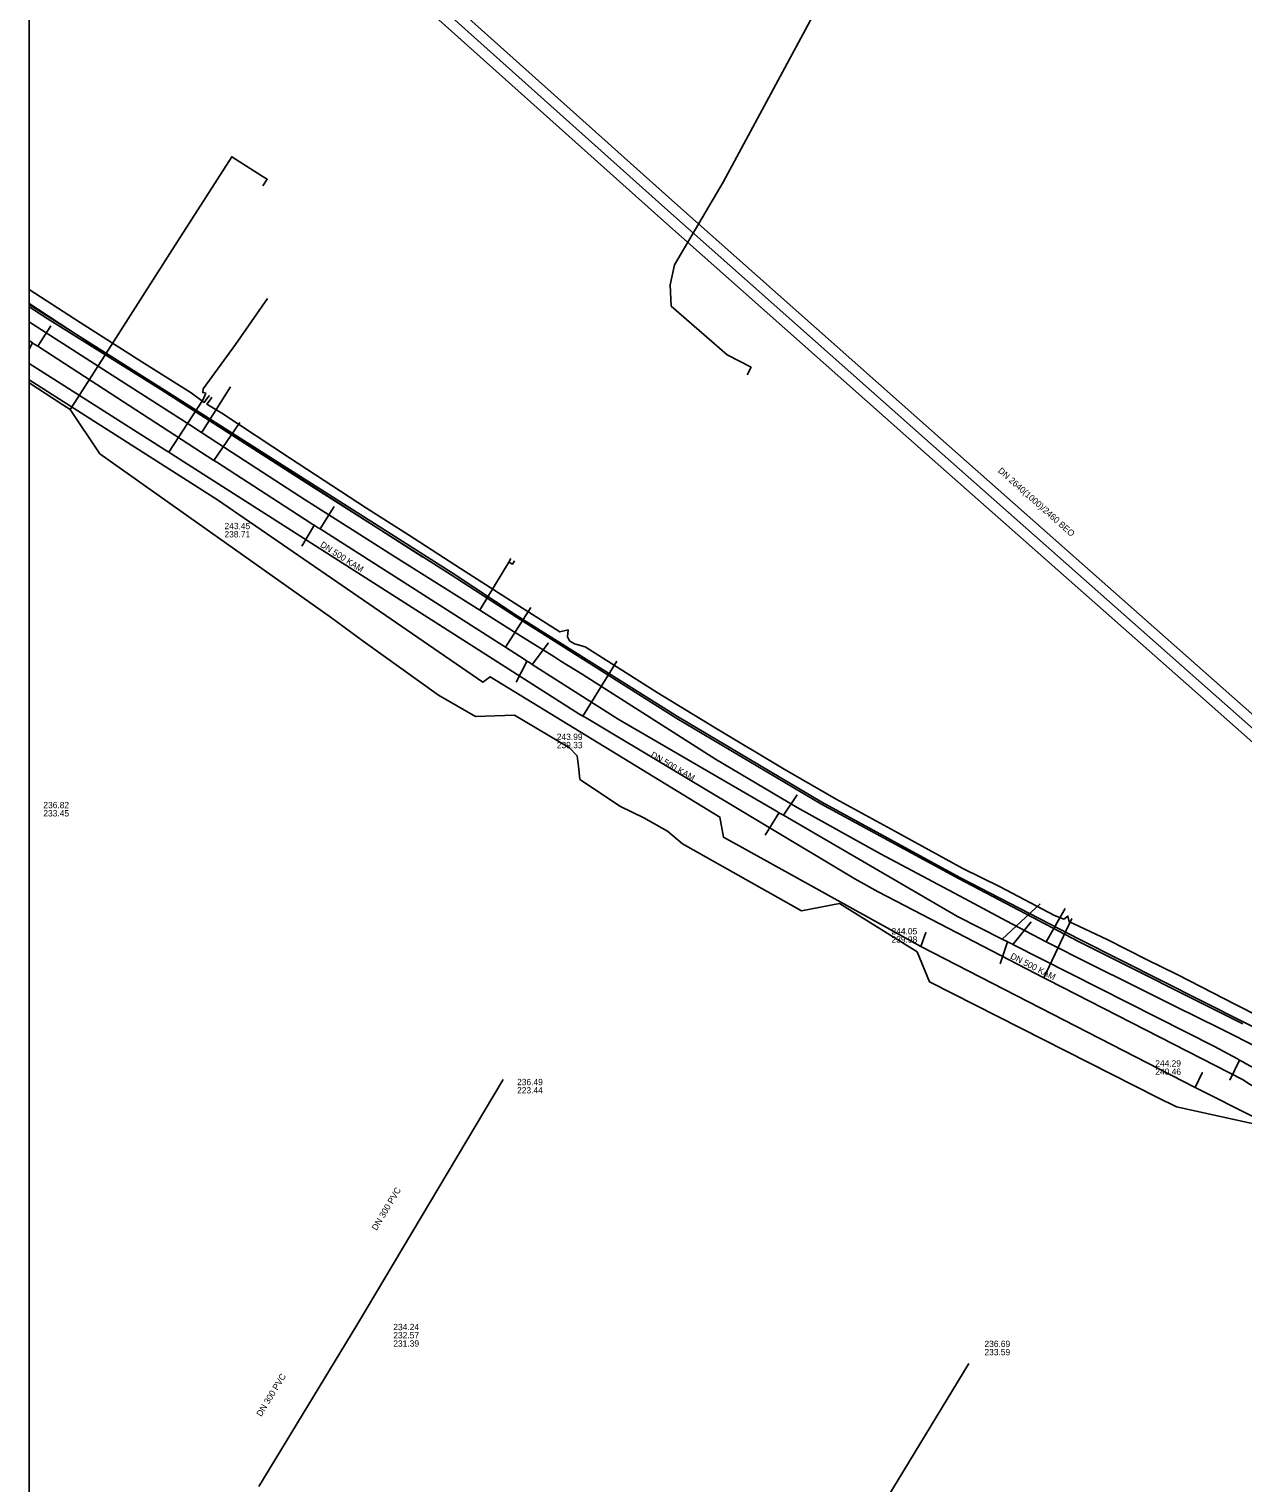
# Model space of a CAD drawing. Extents: x -600309 to -598967, y -1161267 to -1160292.
# Drawn here: x -600308.5 to -600154.3, y -1160840.8 to -1160655.9 of the extents above; entities that cross this region are included whole.
import ezdxf

# ---------------------------------------------------------------- set-up
doc = ezdxf.new("R2010")
doc.units = 0
for name, color, linetype in [('Vrstva 1', 7, 'Continuous'), ('Vrstva 12', 7, 'Continuous'), ('Vrstva 13', 7, 'Continuous'), ('Vrstva 19', 7, 'Continuous'), ('Vrstva 42', 7, 'Continuous'), ('Vrstva 44', 7, 'Continuous'), ('Vrstva 5', 7, 'Continuous'), ('Vrstva 55', 7, 'Continuous'), ('Vrstva 6', 7, 'Continuous'), ('Vrstva 63', 7, 'Continuous'), ('Vrstva 8', 7, 'Continuous'), ('Vrstva 9', 7, 'Continuous')]:
    doc.layers.add(name, color=color, linetype=linetype)

msp = doc.modelspace()

# ---------------------------------------------------------------- linework, layer by layer
at = {"layer": 'Vrstva 1'}
msp.add_line((-600308.54, -1160696.62), (-600308.1, -1160695.73), dxfattribs=at)
for points in [[(-600305.77, -1160693.61), (-600307.43, -1160696.19)], [(-600269.76, -1160716.6), (-600271.54, -1160719.42)], [(-600273.86, -1160721.65), (-600272.26, -1160718.94)], [(-600242.54, -1160733.94), (-600244.59, -1160736.67)], [(-600246.65, -1160738.95), (-600245.3, -1160736.3)], [(-600210.91, -1160753.25), (-600212.65, -1160755.83)], [(-600214.97, -1160758.4), (-600213.23, -1160755.49)], [(-600181.18, -1160769.42), (-600183.47, -1160772.24)], [(-600185.11, -1160774.73), (-600184.19, -1160771.97)], [(-600155.95, -1160789.55), (-600154.69, -1160787.02)]]:
    msp.add_lwpolyline(points, dxfattribs=at)
at = {"layer": 'Vrstva 12'}
for p, q in [((-600308.54, -1160690.78), (-600301.03, -1160695.71)), ((-600308.54, -1160700.88), (-600304.25, -1160703.65))]:
    msp.add_line(p, q, dxfattribs=at)
for points in [[(-600217.29, -1160699.87), (-600216.78, -1160698.89), (-600219.8, -1160697.32), (-600226.94, -1160691.11), (-600227.07, -1160688.41), (-600226.5, -1160685.86), (-600220.32, -1160675.37), (-600210.16, -1160656.5), (-600205.45, -1160647.73), (-600204.37, -1160645.74)], [(-600279.5, -1160674.21), (-600282.79, -1160672.12), (-600289.66, -1160682.89)], [(-600279.5, -1160674.21), (-600278.91, -1160674.59)], [(-600278.91, -1160674.59), (-600278.28, -1160674.99), (-600278.82, -1160675.83)], [(-600289.66, -1160682.89), (-600298.78, -1160697.17)], [(-600301.03, -1160695.71), (-600300.2, -1160696.25)], [(-600298.78, -1160697.17), (-600298.99, -1160697.51), (-600302.76, -1160703.41), (-600303.3, -1160704.26)], [(-600300.2, -1160696.25), (-600298.78, -1160697.17)], [(-600298.78, -1160697.17), (-600298.1, -1160697.6)], [(-600297.25, -1160698.15), (-600291.59, -1160701.78), (-600258.48, -1160723.03)], [(-600304.25, -1160703.65), (-600303.3, -1160704.26)], [(-600303.3, -1160704.26), (-600299.55, -1160709.9), (-600270.1, -1160730.77), (-600266.09, -1160733.74), (-600256.51, -1160740.58), (-600251.81, -1160743.28), (-600246.84, -1160743.12), (-600239.85, -1160747.27), (-600238.88, -1160748.32), (-600238.68, -1160750)], [(-600238.68, -1160750), (-600238.56, -1160751.31), (-600233.38, -1160754.76), (-600230.39, -1160756.2), (-600227.42, -1160757.86), (-600225.49, -1160759.48), (-600210.37, -1160768), (-600205.54, -1160767.09), (-600195.65, -1160773.24), (-600194.11, -1160777.06), (-600165.11, -1160791.75)], [(-600165.11, -1160791.75), (-600162.69, -1160792.95), (-600146.34, -1160796.53), (-600115.52, -1160813.03), (-600080.95, -1160830.1), (-600064.77, -1160837.41)]]:
    msp.add_lwpolyline(points, dxfattribs=at)
at = {"layer": 'Vrstva 13'}
for points in [[(-600308.54, -1160693.1), (-600308.16, -1160693.35), (-600298, -1160699.89), (-600288.11, -1160706.21), (-600286.61, -1160707.19), (-600282.74, -1160709.75), (-600273.46, -1160715.74), (-600267.42, -1160719.55), (-600262.32, -1160722.81), (-600257.2, -1160726.03), (-600251.26, -1160729.78), (-600246.97, -1160732.48), (-600241.83, -1160735.68), (-600240.95, -1160736.25), (-600238.26, -1160737.93), (-600236.58, -1160738.98), (-600231.48, -1160742.22), (-600221.3, -1160748.73), (-600210.92, -1160754.89), (-600200.35, -1160760.75), (-600189.67, -1160766.45), (-600184.34, -1160769.3), (-600179.28, -1160771.95), (-600173.57, -1160774.82), (-600168.16, -1160777.5), (-600162.76, -1160780.21), (-600157.35, -1160782.89), (-600151.94, -1160785.62)], [(-600286.61, -1160707.19), (-600286.42, -1160706.9), (-600282.93, -1160701.36)], [(-600251.26, -1160729.78), (-600251.08, -1160729.48), (-600247.57, -1160723.67), (-600247.31, -1160723.23)], [(-600247.57, -1160723.67), (-600247.12, -1160723.95), (-600246.85, -1160723.5)], [(-600179.28, -1160771.95), (-600179.1, -1160771.65), (-600176.84, -1160767.72)]]:
    msp.add_lwpolyline(points, dxfattribs=at)
at = {"layer": 'Vrstva 19'}
for points in [[(-600308.54, -1160698.43), (-600291.19, -1160709.43), (-600290.79, -1160709.68), (-600290.39, -1160709.93), (-600238.67, -1160742.95), (-600238.15, -1160743.25), (-600237.75, -1160743.49), (-600203.58, -1160763.93), (-600200.61, -1160765.61), (-600180.65, -1160775.98), (-600179.56, -1160776.52), (-600179.07, -1160776.77), (-600154.23, -1160789.49), (-600153.45, -1160790.06), (-600152.55, -1160790.51), (-600119.84, -1160806.97), (-600119.42, -1160807.18), (-600119, -1160807.39), (-600080.72, -1160826.65), (-600077.58, -1160828.52), (-600071.44, -1160831.86), (-600070.26, -1160829.26)], [(-600290.79, -1160709.68), (-600286.41, -1160703.01), (-600286.1, -1160702.28)], [(-600238.15, -1160743.25), (-600233.85, -1160736.28)], [(-600179.56, -1160776.52), (-600176.02, -1160769)]]:
    msp.add_lwpolyline(points, dxfattribs=at)
at = {"layer": 'Vrstva 42'}
for points in [[(-600308.54, -1160689.01), (-600302.07, -1160693.22), (-600294.2, -1160698.21), (-600287.96, -1160702.15), (-600286.27, -1160703.37), (-600285.86, -1160702.8), (-600285.63, -1160702.49)], [(-600278.26, -1160690.13), (-600282.32, -1160696.01), (-600286.4, -1160701.65), (-600286.46, -1160702.11), (-600286.03, -1160702.18)], [(-600285.31, -1160702.68), (-600285.53, -1160703.03), (-600285.94, -1160703.6), (-600284.04, -1160704.73), (-600275.45, -1160710.41), (-600265.64, -1160716.82), (-600260.33, -1160720.2), (-600253.71, -1160724.47), (-600246.75, -1160728.94), (-600241.07, -1160732.53), (-600240.04, -1160732.28), (-600240.12, -1160733.16), (-600239.84, -1160733.67), (-600239.22, -1160734.08), (-600237.87, -1160734.46), (-600228.7, -1160740.26), (-600221.33, -1160744.75), (-600212.56, -1160750), (-600205.98, -1160753.82), (-600198.52, -1160757.9), (-600189.86, -1160762.64), (-600185.13, -1160764.98), (-600178.23, -1160768.59), (-600177.02, -1160769.05), (-600176.52, -1160768.68), (-600176.35, -1160769.41), (-600175.76, -1160769.68), (-600171.54, -1160771.64), (-600166.53, -1160774.19), (-600162.61, -1160776.12), (-600155.14, -1160779.96), (-600146.27, -1160784.44)]]:
    msp.add_lwpolyline(points, dxfattribs=at)
at = {"layer": 'Vrstva 44'}
for points in [[(-600308.54, -1160690.9), (-600306.09, -1160692.48), (-600291.71, -1160701.55), (-600273.11, -1160713.37), (-600254.79, -1160725.03), (-600246.52, -1160730.48), (-600226.11, -1160743.3), (-600207.8, -1160754.21), (-600190.24, -1160763.79), (-600175.06, -1160771.62), (-600154.14, -1160782.18), (-600135.82, -1160791.37), (-600116.86, -1160801.24), (-600100.05, -1160809.63), (-600085.79, -1160816.98), (-600085.33, -1160817), (-600083.68, -1160816.55), (-600082.39, -1160816.18), (-600079.29, -1160815.87), (-600072.02, -1160815.38), (-600071.61, -1160815.4), (-600071.21, -1160815.69), (-600070.34, -1160818.49)], [(-600308.54, -1160691.21), (-600306.25, -1160692.68), (-600291.8, -1160701.73), (-600273.25, -1160713.61), (-600254.9, -1160725.29), (-600246.58, -1160730.67), (-600226.23, -1160743.54), (-600207.9, -1160754.4), (-600190.35, -1160763.95), (-600175.15, -1160771.89), (-600154.26, -1160782.4)]]:
    msp.add_lwpolyline(points, dxfattribs=at)
at = {"layer": 'Vrstva 5'}
msp.add_lwpolyline([(-600308.54, -1160606.85), (-600293.71, -1160619.85), (-600261.21, -1160648.62), (-600227.37, -1160678.98), (-600193.6, -1160708.94), (-600158.76, -1160739.74), (-600125.82, -1160768.91), (-600092.25, -1160798.69), (-600058.95, -1160828.11), (-600025.17, -1160858.03), (-599991.2, -1160888.1), (-599957.35, -1160917.96), (-599922.99, -1160948.3), (-599888.58, -1160978.69), (-599854.96, -1161008.36), (-599821.09, -1161038.33), (-599787.86, -1161071.18), (-599769.32, -1161098.46), (-599756.94, -1161125.32), (-599745.87, -1161159.88), (-599726.48, -1161222.14), (-599721.97, -1161234.03), (-599710.42, -1161267.03)], dxfattribs=at)
at = {"layer": 'Vrstva 55'}
msp.add_lwpolyline([(-600085.23, -1160815.76), (-600090.32, -1160825.04), (-600098.02, -1160821.29), (-600097.3, -1160820.1), (-600098.02, -1160821.29), (-600129.43, -1160806.01), (-600128.52, -1160804.38), (-600129.43, -1160806.01), (-600160.35, -1160790.49), (-600159.44, -1160788.59), (-600160.35, -1160790.49), (-600195.2, -1160772.54), (-600194.55, -1160770.77), (-600195.2, -1160772.54), (-600220.28, -1160758.66), (-600220.75, -1160756.08), (-600249.96, -1160738.25), (-600250.89, -1160738.95), (-600284.61, -1160715.75), (-600308.54, -1160700.48)], dxfattribs=at)
at = {"layer": 'Vrstva 6'}
for points in [[(-600308.54, -1160605.1), (-600292.84, -1160618.86), (-600260.33, -1160647.63), (-600226.49, -1160677.99), (-600192.72, -1160707.95), (-600157.88, -1160738.75), (-600124.94, -1160767.92), (-600091.37, -1160797.7), (-600058.07, -1160827.12), (-600024.29, -1160857.04), (-599990.32, -1160887.11), (-599956.48, -1160916.97), (-599922.11, -1160947.31), (-599887.7, -1160977.7), (-599854.08, -1161007.37), (-599820.19, -1161037.36), (-599786.84, -1161070.33), (-599768.16, -1161097.81), (-599755.71, -1161124.84), (-599744.61, -1161159.48), (-599725.23, -1161221.71), (-599720.73, -1161233.58), (-599709.02, -1161267.03)], [(-599711.82, -1161267.03), (-599723.21, -1161234.48), (-599727.73, -1161222.57), (-599747.13, -1161160.27), (-599758.17, -1161125.8), (-599770.48, -1161099.11), (-599788.88, -1161072.03), (-599821.99, -1161039.3), (-599855.84, -1161009.35), (-599889.46, -1160979.68), (-599923.87, -1160949.29), (-599958.23, -1160918.95), (-599992.08, -1160889.09), (-600026.05, -1160859.02), (-600059.83, -1160829.1), (-600093.13, -1160799.68), (-600126.7, -1160769.9), (-600159.64, -1160740.73), (-600194.48, -1160709.93), (-600228.25, -1160679.97), (-600262.09, -1160649.61), (-600294.58, -1160620.84), (-600308.54, -1160608.61)]]:
    msp.add_lwpolyline(points, dxfattribs=at)
at = {"layer": 'Vrstva 63'}
msp.add_lwpolyline([(-600308.54, -1160292.35), (-598967.11, -1160292.35), (-598967.11, -1161267.03), (-600308.54, -1161267.03)], close=True, dxfattribs=at)
at = {"layer": 'Vrstva 9'}
for p, q in [((-600281.74, -1160705.91), (-600285.05, -1160710.74)), ((-600244.79, -1160729.46), (-600248.01, -1160734.5)), ((-600180.03, -1160767.12), (-600184.85, -1160771.61)), ((-600248.27, -1160789.46), (-600266.89, -1160820.68)), ((-600266.89, -1160820.68), (-600279.36, -1160841.2)), ((-600189.12, -1160825.59), (-600207.98, -1160856.65))]:
    msp.add_line(p, q, dxfattribs=at)
for points in [[(-600275.27, -1160717.08), (-600284.69, -1160710.98), (-600285.05, -1160710.74), (-600307.32, -1160696.3), (-600307.45, -1160696.22), (-600308.01, -1160695.85), (-600308.12, -1160695.78), (-600308.54, -1160695.51)], [(-600233.68, -1160743.65), (-600244.6, -1160736.68), (-600244.96, -1160736.45), (-600245.27, -1160736.25), (-600245.62, -1160736.02), (-600248.01, -1160734.5), (-600248.33, -1160734.29), (-600271.56, -1160719.45), (-600271.81, -1160719.29), (-600272.32, -1160718.97), (-600272.47, -1160718.87), (-600275.27, -1160717.08)], [(-600190.56, -1160768.72), (-600212.67, -1160755.86), (-600212.98, -1160755.69), (-600213.28, -1160755.51), (-600213.55, -1160755.35), (-600233.68, -1160743.65)], [(-600157.9, -1160785.27), (-600183.51, -1160772.29), (-600183.55, -1160772.27), (-600184.18, -1160771.95), (-600184.22, -1160771.93), (-600184.69, -1160771.69), (-600184.85, -1160771.61), (-600190.56, -1160768.72)], [(-600125.95, -1160802.46), (-600133.35, -1160798.48), (-600133.51, -1160798.4), (-600153.85, -1160787.45), (-600154.26, -1160787.22), (-600154.69, -1160787), (-600154.95, -1160786.85), (-600157.9, -1160785.27)]]:
    msp.add_lwpolyline(points, dxfattribs=at)

# ---------------------------------------------------------------- texts
at = {"layer": 'Vrstva 12'}
for s, p in [('243.45', (-600283.71, -1160719.48)), ('238.71', (-600283.71, -1160720.53)), ('243.99', (-600241.47, -1160746.28)), ('239.33', (-600241.47, -1160747.33)), ('236.82', (-600306.73, -1160754.96)), ('233.45', (-600306.73, -1160756.01)), ('244.05', (-600198.93, -1160771)), ('239.98', (-600198.93, -1160772.05)), ('244.29', (-600165.41, -1160787.81)), ('240.46', (-600165.41, -1160788.86)), ('236.49', (-600246.52, -1160790.18)), ('223.44', (-600246.52, -1160791.23)), ('234.24', (-600262.25, -1160821.33)), ('232.57', (-600262.25, -1160822.38)), ('231.39', (-600262.25, -1160823.43)), ('236.69', (-600187.12, -1160823.47)), ('233.59', (-600187.12, -1160824.52))]:
    msp.add_text(s, height=0.8, dxfattribs=at).set_placement(p)
for s, rotation, p in [('DN 500 KAM', 327.4454, (-600271.62, -1160721.65)), ('DN 500 KAM', 329.8518, (-600229.62, -1160748.41)), ('DN 500 KAM', 333.1177, (-600183.91, -1160774.03)), ('DN 300 PVC', 59.1865, (-600264.37, -1160808.73)), ('DN 300 PVC', 58.6709, (-600279.03, -1160832.39))]:
    msp.add_text(s, height=0.8, rotation=rotation, dxfattribs=at).set_placement(p)
at = {"layer": 'Vrstva 8'}
msp.add_text('DN 2640(1000)/2460 BEO', height=0.8, rotation=318.3926, dxfattribs=at).set_placement((-600185.47, -1160712.16))

doc.saveas('drawing.dxf')
